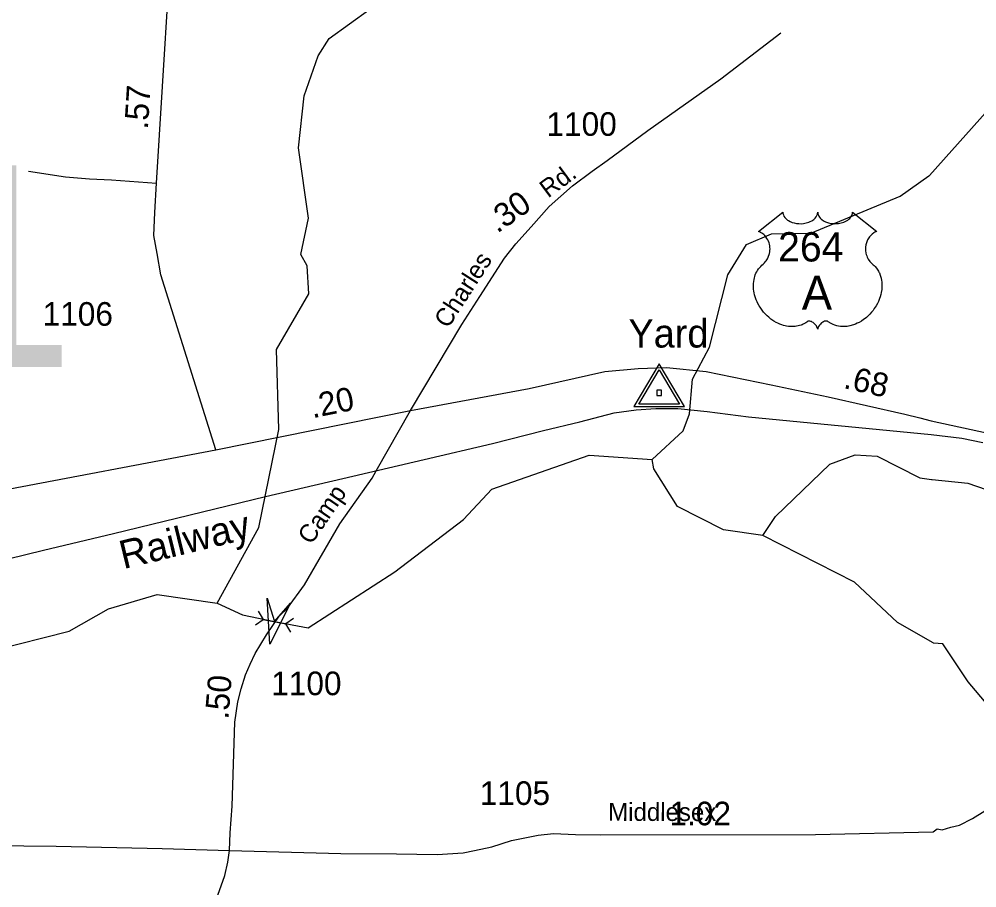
# Model space of a CAD drawing. Extents: x 2220236 to 2384410, y 720751 to 894131.
# Drawn here: x 2254783 to 2259849, y 738060 to 742656 of the extents above; entities that cross this region are included whole.
import ezdxf

# ---------------------------------------------------------------- set-up
doc = ezdxf.new("R2010")
doc.units = 0
for name, color, linetype in [('Exist Hydrographic Creek Single Shore', 7, 'Continuous'), ('Exist Hydrographic Misc Water Feature', 7, 'Continuous'), ('Exist Railroad Mainline', 7, 'Continuous'), ('Exist Railroad Mainline Label', 7, 'Continuous'), ('Exist Road Non-System Type 51', 7, 'Continuous'), ('Exist Road Primary US Attributed', 7, 'Continuous'), ('Exist Road Primary US Mileage Hundredths English Label', 7, 'Continuous'), ('Exist Road Primary US Shield CELL', 7, 'Continuous'), ('Exist Road Primary US Shield Number Label', 7, 'Continuous'), ('Exist Road Secondary Mileage Hundredths English Label', 7, 'Continuous'), ('Exist Road Secondary Structure Pipe CELL', 7, 'Continuous'), ('Exist Road Secondary Structure Standard Bridge Attributed CELL', 7, 'Continuous'), ('Exist Road Secondary Structure Standard Bridge Number Label', 7, 'Continuous'), ('Exist Road Secondary Type 51 Attributed', 7, 'Continuous'), ('Exist Road Secondary Type 51 Label', 7, 'Continuous'), ('Exist Road Secondary Type 51 Number Label', 7, 'Continuous'), ('Exist Survey Geodetic Marker CELL', 7, 'Continuous'), ('Exist Survey Geodetic Marker Label', 7, 'Continuous')]:
    doc.layers.add(name, color=color, linetype=linetype)

msp = doc.modelspace()

# ---------------------------------------------------------------- linework, layer by layer
at = {"layer": 'Exist Hydrographic Creek Single Shore'}
for points in [[(2259598, 741827.9), (2259908.2, 742175.9), (2260057.3, 742225.3), (2260573.2, 742296.7), (2261129.3, 742544.4), (2261179.3, 742595.9), (2261333.3, 742996.2), (2261465.4, 743098.3), (2261664.3, 743189.4), (2261905.2, 743243.5), (2261938.3, 743285.4), (2262104.3, 743387), (2262370.3, 743463.5)], [(2258131.2, 740326.4), (2258296.3, 740477.2), (2258329.3, 740568.3), (2258344.2, 740751.8), (2258434.3, 740920.4), (2258531.3, 741302.2), (2258630.3, 741464.1), (2258763.2, 741520.5), (2258971.3, 741522.8), (2259444.2, 741719.6), (2259595.4, 741826.1)], [(2259595.4, 741826.1), (2259598, 741827.9)], [(2255830, 739566.8), (2255965.1, 739503.6), (2256133.8, 739468.4), (2256311.1, 739435.6), (2256770, 739731.2), (2257134.2, 740009.1), (2257283.1, 740170), (2257798.2, 740349.7), (2258131.2, 740326.4)], [(2258717.2, 739924.1), (2258509.1, 739954.6), (2258266.1, 740077.6), (2258140.2, 740277.1), (2258131.2, 740326.4)], [(2259612.3, 740220.7), (2259802.2, 740200.3), (2260040.7, 740117.9)], [(2259617.1, 739356.3), (2259429.2, 739463.4), (2259202.2, 739678), (2258717.2, 739924.1)], [(2253864, 738534.6), (2253972, 738584.9), (2254146.1, 738745.3), (2254428.1, 738880.5), (2254641.1, 739315.7), (2255048, 739418.8), (2255255.1, 739535.9), (2255513, 739612.7), (2255830, 739566.8)]]:
    msp.add_lwpolyline(points, dxfattribs=at)
at = {"layer": 'Exist Hydrographic Misc Water Feature'}
for points in [[(2255830, 739566.8), (2256051.1, 739965.7), (2256156.1, 740485.1), (2256144.2, 740908.4), (2256316, 741203.3), (2256307.2, 741351.1), (2256273.2, 741410.8), (2256313.2, 741603.5), (2256260.1, 741975.3), (2256291.2, 742250.1), (2256365.1, 742461.8), (2256422.1, 742552.5), (2256745.2, 742788.6), (2257068.2, 742998.4), (2257480.2, 743495), (2257613.2, 743577.6), (2258194.2, 743874), (2258467.3, 744084.9), (2258830.6, 744396.2)], [(2258717.2, 739924.1), (2258783.3, 740024.4), (2259072.2, 740300.6), (2259205.3, 740350.3), (2259322.1, 740344.6), (2259548.1, 740228.4), (2259609.5, 740221.1)], [(2259609.5, 740221.1), (2259612.3, 740220.7)], [(2259619.9, 739354.7), (2259617.1, 739356.3)], [(2260081.2, 738820.3), (2259803.2, 739150.7), (2259668.3, 739350.2), (2259619.9, 739354.7)]]:
    msp.add_lwpolyline(points, dxfattribs=at)
at = {"layer": 'Exist Railroad Mainline'}
msp.add_lwpolyline([(2254436, 739730.5), (2254910.9, 739846.3), (2255282, 739935.3), (2256086, 740129.7), (2256495.1, 740225), (2256926, 740326.5), (2257287.3, 740411.5), (2257556.4, 740479.5), (2257748.1, 740525.2), (2257929.6, 740572.6), (2258047.3, 740589.4), (2258151.3, 740596.3), (2258267.2, 740595.3), (2258423.3, 740580.5), (2258641.4, 740552.4), (2259607.8, 740458.4), (2259769.3, 740438.8), (2259881.4, 740415.9)], dxfattribs=at)
at = {"layer": 'Exist Road Non-System Type 51'}
for points in [[(2257813.5, 741851.8), (2257892.9, 741908.8), (2258107.8, 742066), (2258495.4, 742340.6), (2258811.3, 742584.2)], [(2254832.5, 741850.8), (2255028.9, 741820.7), (2255154.9, 741810.3), (2255270.6, 741805.1), (2255508.8, 741787.8)]]:
    msp.add_lwpolyline(points, dxfattribs=at)
at = {"layer": 'Exist Road Primary US Attributed'}
for p, q in [((2255823.9, 740376.5), (2256853.7, 740585.5)), ((2251344.9, 739535.3), (2255823.9, 740376.5))]:
    msp.add_line(p, q, dxfattribs=at)
msp.add_lwpolyline([(2256853.7, 740585.5), (2257480.3, 740701.3), (2257881.8, 740792.2), (2258057.8, 740806.7), (2258208, 740813.6), (2258416.9, 740791.1), (2258760.4, 740722), (2259062.5, 740658.1), (2259467.8, 740565.3), (2259546.7, 740546.3), (2259608.1, 740530.3), (2260241.8, 740393.9), (2260390.9, 740360.6)], dxfattribs=at)
at = {"layer": 'Exist Road Primary US Shield CELL'}
msp.add_lwpolyline([(2258823.2, 741635), (2258823.5, 741629.7), (2258824.8, 741623.4), (2258825.8, 741620.1), (2258828.8, 741613.9), (2258833.6, 741606.5), (2258840.4, 741599.3), (2258848.1, 741593), (2258853.3, 741589.7), (2258862, 741584.9), (2258872, 741580.8), (2258883.1, 741577.6), (2258894.4, 741575.3), (2258906.8, 741573.9), (2258919, 741573.7), (2258932.2, 741574.7), (2258946.8, 741577.5), (2258953.6, 741579.3), (2258961.1, 741581.8), (2258968.1, 741584.7), (2258975.7, 741588.8), (2258981.9, 741592.8), (2258986.7, 741596.3), (2258993.5, 741602.8), (2258999, 741609.6), (2259001.3, 741613.4), (2259003.2, 741617), (2259005.9, 741624.8), (2259006.7, 741628.2), (2259007.2, 741635.3), (2259007.7, 741629.3), (2259008.3, 741625.6), (2259009.3, 741622), (2259010.8, 741618.1), (2259013.5, 741612.6), (2259016.6, 741608), (2259022.3, 741601.3), (2259025.9, 741597.9), (2259029.1, 741595.3), (2259037.9, 741589.3), (2259048.1, 741584.1), (2259053.1, 741581.9), (2259058.3, 741580.1), (2259064.8, 741578.1), (2259071.5, 741576.5), (2259078.2, 741575.4), (2259085.1, 741574.4), (2259092.1, 741573.9), (2259097.7, 741573.7), (2259104.7, 741573.8), (2259111.2, 741574.2), (2259117.8, 741574.9), (2259125.1, 741576.1), (2259130.9, 741577.4), (2259138.7, 741579.5), (2259145.7, 741582), (2259151.8, 741584.6), (2259159.8, 741588.8), (2259166.3, 741592.9), (2259171, 741596.7), (2259176.6, 741601.8), (2259181.9, 741608), (2259185, 741612.5), (2259187.2, 741617.1), (2259189.3, 741622), (2259190.5, 741627.1), (2259191.1, 741631.6), (2259191.2, 741635.4), (2259319.8, 741533), (2259316.8, 741531.8), (2259309.8, 741528.4), (2259304.3, 741525.1), (2259295.4, 741518.9), (2259291.6, 741515.5), (2259287.8, 741511.9), (2259284.4, 741508.1), (2259281.3, 741504.6), (2259277.6, 741499.4), (2259274.2, 741494.2), (2259270.9, 741488.5), (2259268.6, 741483.6), (2259264.6, 741473.2), (2259262.7, 741466.7), (2259261.5, 741461.2), (2259260, 741449.7), (2259259.6, 741444.2), (2259259.6, 741438.8), (2259259.9, 741433.1), (2259260.4, 741427.7), (2259261.4, 741422), (2259262.3, 741416.9), (2259263.9, 741410.8), (2259266.2, 741403.6), (2259269, 741396.7), (2259274.9, 741385.6), (2259282.4, 741374.2), (2259287.8, 741367.8), (2259293.2, 741362.3), (2259301.1, 741355.6), (2259305.4, 741351.8), (2259310.3, 741346.9), (2259318.4, 741337.5), (2259321.6, 741333.1), (2259324.9, 741328.2), (2259328, 741323.1), (2259331, 741317.6), (2259333.4, 741312.8), (2259338, 741301.8), (2259341.3, 741291.1), (2259342.8, 741285.5), (2259345.2, 741272.9), (2259346.1, 741266.6), (2259347.1, 741254.3), (2259347.1, 741239.4), (2259346, 741225.3), (2259343.3, 741208.8), (2259341.1, 741198.9), (2259337.7, 741187.5), (2259334.5, 741177.5), (2259328.6, 741162.8), (2259323.4, 741152.2), (2259316.6, 741139.7), (2259312, 741132.2), (2259306.6, 741124.2), (2259299.8, 741114.9), (2259291.9, 741105), (2259282.4, 741094.6), (2259274.8, 741086.9), (2259264.8, 741078), (2259258.7, 741072.9), (2259250, 741066.4), (2259238.2, 741058.5), (2259226.5, 741051.7), (2259216.5, 741046.7), (2259207.7, 741042.9), (2259196.3, 741038.5), (2259177.3, 741033.3), (2259170.4, 741031.8), (2259162.2, 741030.6), (2259154.6, 741029.9), (2259147.1, 741029.4), (2259137.1, 741029.4), (2259127.1, 741030.2), (2259117.7, 741031.5), (2259107.9, 741033.6), (2259097.7, 741036.6), (2259088.4, 741040.3), (2259078.9, 741044.9), (2259063, 741054.9), (2259058.4, 741057.4), (2259055.9, 741058.1), (2259049.7, 741058.4), (2259043.9, 741057.1), (2259038, 741054.8), (2259034.4, 741052.9), (2259029.7, 741049.8), (2259026.1, 741046.9), (2259021.6, 741042.7), (2259018.6, 741039.2), (2259016.3, 741036.5), (2259011.8, 741029.4), (2259010.2, 741026.1), (2259008.5, 741021.7), (2259007.1, 741015.4), (2259005.1, 741023.4), (2259002.7, 741028.7), (2259000, 741033.3), (2258997.1, 741037.3), (2258992.6, 741042.5), (2258988.6, 741046.4), (2258983.8, 741050.3), (2258978.6, 741053.4), (2258974.4, 741055.5), (2258970.6, 741057), (2258966, 741058.1), (2258962.2, 741058.4), (2258959.1, 741058.4), (2258954.8, 741057.4), (2258949, 741053.2), (2258943.5, 741049.4), (2258937.5, 741045.7), (2258930.4, 741041.9), (2258925.1, 741039.4), (2258918.9, 741037), (2258911.6, 741034.6), (2258903.7, 741032.5), (2258895.6, 741030.9), (2258888.4, 741029.8), (2258880.8, 741029.1), (2258873.9, 741028.9), (2258866.6, 741029), (2258859.9, 741029.5), (2258852.1, 741030.2), (2258842.3, 741031.6), (2258834.3, 741033.4), (2258825.8, 741035.7), (2258817, 741038.4), (2258807.7, 741042), (2258796, 741047.1), (2258787.9, 741051.3), (2258775, 741058.7), (2258760, 741069.1), (2258748.7, 741078.3), (2258740.3, 741085.8), (2258728.1, 741098.3), (2258720.9, 741106.4), (2258709.7, 741121), (2258702.4, 741131.5), (2258697.8, 741139.3), (2258690.9, 741151.7), (2258687.2, 741159.6), (2258682.3, 741171), (2258678.5, 741181.4), (2258675.3, 741191.3), (2258673.6, 741197.6), (2258671.2, 741208.6), (2258669.7, 741216.4), (2258668.2, 741227.1), (2258667.4, 741238.4), (2258667.3, 741248.9), (2258667.5, 741257.5), (2258668.5, 741267.6), (2258670.2, 741278.3), (2258672.3, 741287.5), (2258674.2, 741294.1), (2258676.9, 741302.2), (2258680.5, 741311.1), (2258684.8, 741319.6), (2258688.8, 741326.7), (2258693.9, 741334.3), (2258698.9, 741340.7), (2258705.5, 741347.9), (2258712.3, 741354.4), (2258718.6, 741359.5), (2258726, 741366.8), (2258729.9, 741371.2), (2258734.6, 741377.3), (2258738.3, 741383), (2258741.3, 741388.1), (2258745.2, 741395.7), (2258747.5, 741401.3), (2258750.5, 741409.9), (2258752, 741416), (2258753.5, 741423.9), (2258754.5, 741431.2), (2258754.9, 741440.4), (2258754.6, 741448), (2258753.6, 741456.9), (2258752, 741465.4), (2258750, 741472.9), (2258746.8, 741481.4), (2258743.8, 741487.6), (2258738.9, 741496), (2258733.4, 741503.9), (2258727.8, 741510.3), (2258722.1, 741515.9), (2258716.6, 741520.2), (2258711.4, 741523.9), (2258704.9, 741527.9), (2258698.6, 741531), (2258694.6, 741532.6)], close=True, dxfattribs=at)
at = {"layer": 'Exist Road Secondary Structure Pipe CELL'}
for p, q in [((2256047.7, 739523.5), (2256074.6, 739480.4)), ((2256033, 739451.2), (2256074.6, 739480.4)), ((2256074.6, 739480.4), (2256193.1, 739456.3)), ((2256234.6, 739485.5), (2256193.1, 739456.3)), ((2256219.9, 739413.2), (2256193.1, 739456.3))]:
    msp.add_line(p, q, dxfattribs=at)
at = {"layer": 'Exist Road Secondary Structure Standard Bridge Attributed CELL'}
msp.add_lwpolyline([(2256219, 739566.5), (2256108.7, 739349.1), (2256095.5, 739592.5), (2256133.8, 739468.4)], close=True, dxfattribs=at)
at = {"layer": 'Exist Road Secondary Type 51 Attributed'}
for points in [[(2255823.9, 740376.5), (2255532.1, 741302.4), (2255513.2, 741416.4), (2255495.9, 741511.5), (2255501.1, 741632.4), (2255508.8, 741787.8), (2255605.7, 743351.6)], [(2256853.7, 740585.5), (2257124.1, 741039.9), (2257219.6, 741188.4), (2257350.8, 741390.5), (2257409.5, 741466.5), (2257490.7, 741556.4), (2257587.3, 741665.2), (2257710, 741774.3), (2257813.5, 741851.8)], [(2256672, 740266.7), (2256853.7, 740585.5)], [(2256157.7, 739496.8), (2256202.8, 739538.8), (2256292.6, 739663.1), (2256479, 739986.1), (2256649.9, 740228), (2256672, 740266.7)], [(2255895.5, 738257), (2255898.5, 738351), (2255909.4, 738492.9), (2255923.7, 738936.9), (2255939.9, 739043.7), (2255957.6, 739112.9), (2255979.7, 739186.6), (2256004.3, 739243.3), (2256031.9, 739300.3), (2256090.6, 739398.8), (2256157.7, 739496.8)], [(2255895.5, 738257), (2256484.7, 738242.1), (2256779.3, 738240.6), (2256994.3, 738236.2), (2257131.2, 738245), (2257191.6, 738256.8), (2257282.9, 738277.4), (2257387.4, 738309.8), (2257528.8, 738339.3), (2257609.8, 738346.7), (2257726.1, 738342.3), (2257858.7, 738340.8), (2258995.5, 738342.3), (2259618.4, 738357), (2259639.7, 738371.8), (2259664.8, 738366.8), (2259710.7, 738381.3), (2259756.5, 738391.7), (2259826.2, 738426.3), (2259891.8, 738466.9)], [(2253792.5, 738287.7), (2254465.3, 738286.3), (2254978, 738281.1), (2255539, 738267.3), (2255895.5, 738257)], [(2255079.2, 735835.8), (2255094.6, 735952.9), (2255145.4, 736269), (2255189.6, 736607.2), (2255215, 736870), (2255249.3, 736977.8), (2255272.8, 737029.4), (2255299.3, 737069.1), (2255610.8, 737546.6), (2255730, 737739.6), (2255783.1, 737872.2), (2255825.4, 737996.6), (2255870.4, 738124.8), (2255886.9, 738196.5), (2255895.5, 738257)]]:
    msp.add_lwpolyline(points, dxfattribs=at)
at = {"layer": 'Exist Survey Geodetic Marker CELL'}
for points in [[(2258302.1, 740605.9), (2258168.1, 740831.9), (2258034.7, 740605.9)], [(2258276.2, 740618), (2258060.6, 740618), (2258168.1, 740800.1)], [(2258180.4, 740664.6), (2258180.4, 740692.8), (2258156.2, 740692.8), (2258156.2, 740664.6)]]:
    msp.add_lwpolyline(points, close=True, dxfattribs=at)

# ---------------------------------------------------------------- texts
at = {"layer": 'Exist Railroad Mainline Label'}
msp.add_text('Railway', height=150, rotation=13.7057, dxfattribs=at).set_placement((2255334.3, 739745.5))
at = {"layer": 'Exist Road Primary US Mileage Hundredths English Label'}
for s, rotation, p in [('.68', 347.1092, (2259139, 740704.7)), ('.20', 11.4741, (2256335.3, 740544.1))]:
    msp.add_text(s, height=125, rotation=rotation, dxfattribs=at).set_placement(p)
at = {"layer": 'Exist Road Primary US Shield Number Label'}
for s, height, p in [('264', 155, (2258797.6, 741373.7)), ('A', 180, (2258922.8, 741118.8))]:
    msp.add_text(s, height=height, dxfattribs=at).set_placement(p)
at = {"layer": 'Exist Road Secondary Mileage Hundredths English Label'}
for s, rotation, p in [('.57', 86.4562, (2255463.7, 742070.5)), ('.30', 35.1647, (2257311.9, 741520.2)), ('.50', 85.2793, (2255889.1, 738949)), ('1.02', 359.8488, (2258222.9, 738391.3))]:
    msp.add_text(s, height=125, rotation=rotation, dxfattribs=at).set_placement(p)
at = {"layer": 'Exist Road Secondary Structure Standard Bridge Number Label'}
msp.add_text('171', height=1066.27, dxfattribs=at).set_placement((2252698.1, 740816))
at = {"layer": 'Exist Road Secondary Type 51 Label'}
for s, rotation, p in [('Rd.', 36.5773, (2257581, 741706.4)), ('Charles', 57.2448, (2257051.8, 741015.2)), ('Camp', 55.643, (2256327.9, 739870.9)), ('Middlesex', 359.8488, (2257898.6, 738414.7))]:
    msp.add_text(s, height=95, rotation=rotation, dxfattribs=at).set_placement(p)
at = {"layer": 'Exist Road Secondary Type 51 Number Label'}
for s, p in [('1100', (2257572.3, 742038.4)), ('1106', (2254907.2, 741033.8)), ('1100', (2256116.3, 739079.2)), ('1105', (2257219.6, 738498.6))]:
    msp.add_text(s, height=125, dxfattribs=at).set_placement(p)
at = {"layer": 'Exist Survey Geodetic Marker Label'}
msp.add_text('Yard', height=150, dxfattribs=at).set_placement((2258005.9, 740918.4))

doc.saveas('drawing.dxf')
